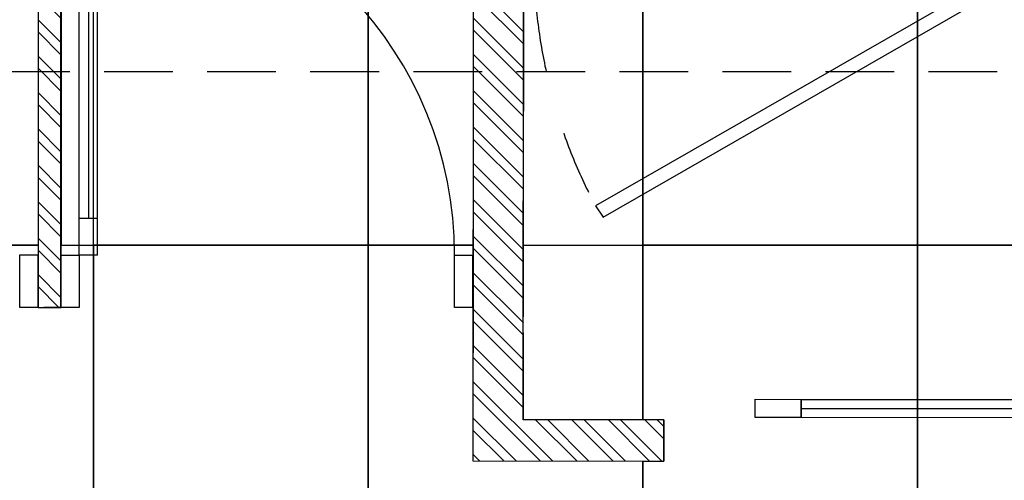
# Model space of a CAD drawing. Header units: millimetres. Extents: x -115474967 to 444143, y -74377 to 241828222.
# Tile 364 of 590: x -100863 to -98712, y 268095 to 269102. Entities that reach past the tile are written whole.
import ezdxf

# ---------------------------------------------------------------- set-up
doc = ezdxf.new("R2010")
doc.units = ezdxf.units.MM
doc.header["$MEASUREMENT"] = 0
doc.linetypes.add('2DASHED', pattern=[0.75, 0.5, -0.25])
doc.linetypes.add('Dashed', pattern=[280, 140, -140])
for name, color, linetype in [('00-2 Doors', 1, 'Continuous'), ('00-2 Walls', 4, 'Continuous'), ('00-6 H-Brickwork', 9, 'Continuous'), ('CEIL-PLAN', 7, 'Continuous'), ('FITT-CURT', 4, 'Dashed'), ('FITT-SANT', 5, 'Continuous')]:
    doc.layers.add(name, color=color, linetype=linetype)
doc.layers.add('0_cons_01', color=40, linetype='Continuous', lineweight=0, plot=False)
doc.layers.add('A_WALL LOAD_Pen_No__6', color=7, linetype='Continuous', lineweight=5)

msp = doc.modelspace()

# ---------------------------------------------------------------- hatches: boundary and pattern name
at = {"layer": '00-6 H-Brickwork'}
h = msp.add_hatch(dxfattribs=at)
h.set_pattern_fill('ANSI32', color=256, scale=150, angle=450, style=0)
h.set_pattern_definition([(135, (14085.39, 0), (-39.774756, -39.774756), []), (135, (14085.39, 26.517), (-39.774756, -39.774756), [])])
h.paths.add_polyline_path([(-109260.08217, 270268.53784), (-109150.19608, 270268.53422), (-109150.19608, 270383.4416), (-109058.42578, 270383.47371), (-109058.42578, 270268.53422), (-108948.63072, 270268.51248), (-108948.42578, 270498.29396), (-109258.32202, 270498.29396)])
h.paths.add_polyline_path([(-108948.63072, 270153.32183), (-109260.19608, 270153.32183), (-109260.19608, 270268.53422), (-108948.63072, 270268.50592)], flags=17)
h.paths.add_polyline_path([(-107303.97852, 267542.95615), (-110870.91859, 267542.95615), (-110870.92005, 267184.13279), (-111099.69926, 267184.16443), (-111099.73128, 267294.33039), (-110984.13263, 267294.33039), (-110984.89939, 267655.29973), (-109375.20646, 267658.71902), (-109380.86351, 270321.85747), (-109265.86379, 270322.11662), (-109260.19608, 269354.14194), (-108362.03114, 269354.14194), (-108362.03114, 269304.14194), (-109260.19608, 269304.13421), (-109260.19608, 268504.13368), (-108362.03114, 268504.13368), (-108362.03114, 268454.13368), (-109260.19608, 268454.13274), (-109260.19608, 267652.95615), (-107303.89194, 267652.95612)])
h.paths.add_polyline_path([(-109610.86301, 270321.38377), (-109380.86522, 270321.85738), (-109380.62985, 270211.85786), (-109495.02964, 270211.61485), (-109490.45042, 267773.47446), (-111099.66512, 267771.37479), (-111099.74655, 267184.16451), (-111213.89911, 267184.18035), (-111214.81325, 267884.81187), (-109605.69449, 267888.22997), (-109605.6157, 267851.13878)])
h.paths.add_polyline_path([(-107353.18352, 268552.94153), (-107301.93173, 268552.94153), (-107301.93173, 270143.17954), (-107353.18352, 270143.17954)])
h.paths.add_polyline_path([(-106403.79542, 268552.44538), (-106352.21745, 268552.44538), (-106352.21745, 270147.39224), (-106403.79542, 270147.39224)])
h.paths.add_polyline_path([(-105453.77199, 268551.92727), (-105402.20687, 268551.92727), (-105402.20687, 270149.00282), (-105453.77199, 270149.00282)])
h.paths.add_polyline_path([(-101721.713, 270378.88833), (-104503.42654, 270378.88833), (-104503.42654, 270495.68108), (-101721.713, 270495.68108)])
h.paths.add_polyline_path([(-104502.67338, 265155.25751), (-103861.43127, 265154.83502), (-103861.43127, 265264.83504), (-104392.67338, 265265.18506), (-104392.67338, 267465.18554), (-101441.74628, 267465.18556), (-101441.74628, 265265.18506), (-102761.35902, 265264.11025), (-102761.43151, 265154.11027), (-101331.74628, 265155.18506), (-101331.67713, 267575.18556), (-104392.67338, 267575.18556), (-104392.67338, 270150.61523), (-101831.8551, 270150.61523), (-101832.77079, 268473.49915), (-101722.74451, 268473.49915), (-101721.713, 270378.88429), (-101831.713, 270378.88833), (-101831.713, 270264.78479), (-104393.49383, 270265.61016), (-104393.42654, 270378.88833), (-104503.47702, 270379.97591)])
h.paths.add_polyline_path([(-100822.74451, 268472.94781), (-100772.01697, 268472.94781), (-100772.01697, 270145.76617), (-100822.74451, 270145.76617)])
h.paths.add_polyline_path([(-99872.97549, 268137.32336), (-99456.30081, 268137.09656), (-99456.25182, 268227.09655), (-99762.9244, 268227.26347), (-99761.83551, 270143.99884), (-99436.85793, 270143.99884), (-99436.74422, 270261.68049), (-99871.72212, 270262.10074)])
h.paths.add_polyline_path([(-99871.7221, 270262.13645), (-99761.61102, 270261.99435), (-99761.61102, 270376.99438), (-99546.52198, 270377.10066), (-99546.52198, 270261.68049), (-99436.74421, 270261.68296), (-99436.52198, 270491.68034), (-99871.61102, 270491.68034)])
h.paths.add_polyline_path([(-98762.43622, 269126.3182), (-98711.7444, 269126.3182), (-98711.7444, 270143.99884), (-98762.43622, 270143.99884)])
h.paths.add_polyline_path([(-97712.32578, 269126.40399), (-97661.62803, 269126.40399), (-97661.62803, 270143.99884), (-97712.32578, 270143.99884)], flags=17)
h.paths.add_polyline_path([(-97071.53883, 270259.39761), (-96961.52288, 270259.39511), (-96961.41186, 270374.28876), (-96551.35101, 270374.28876), (-96551.35101, 270259.12945), (-96441.43927, 270259.05413), (-96441.34536, 270488.78626), (-97071.52288, 270488.78625)])
h.paths.add_polyline_path([(-96442.59513, 266505.83408), (-96662.59513, 266545.28649), (-96662.59513, 268135.57592), (-98256.30098, 268136.44339), (-98256.252, 268226.44338), (-96661.50193, 268225.57591), (-96661.50193, 270143.99884), (-97071.572, 270143.99884), (-97071.53883, 270259.39511), (-96441.43927, 270259.05214)])
h.paths.add_polyline_path([(-102665.60228, 263929.62036), (-102665.6022, 264149.62036), (-99866.75339, 264149.62036), (-99866.75339, 264827.42455), (-99756.75339, 264827.42455), (-99756.75339, 264149.62036), (-97688.94996, 264149.62036), (-97691.0228, 266182.58981), (-99873.09098, 266182.58981), (-99873.77765, 267068.0994), (-99763.77765, 267068.44231), (-99763.77765, 266403.02968), (-96705.99403, 266403.02968), (-96745.52532, 266182.58981), (-97477.09582, 266182.58981), (-97468.06649, 263929.62036), (-99073.81807, 263929.62036), (-99073.81807, 263840.89071), (-99293.54254, 263840.89071), (-99293.81914, 263929.62036)])
h.paths.add_polyline_path([(-110980.11471, 264159.62015), (-110980.10231, 264274.31633), (-111095.10219, 264274.16628), (-111095.22, 264384.33281), (-110870.91859, 264384.13517), (-110870.91859, 264274.61277), (-105532.3587, 264274.62036), (-105532.3587, 266949.61603), (-105422.3587, 266949.61603), (-105422.3587, 264149.62036), (-103974.10601, 264149.62036), (-103974.10601, 263929.62036), (-105532.3587, 263929.62036), (-109252.28503, 263929.62036), (-109252.28503, 263873.55477), (-109482.16432, 263873.06649), (-109482.1654, 263983.06646), (-109367.46422, 263983.06583), (-109367.46422, 264044.61972), (-105532.3587, 264044.62036), (-105532.3587, 264159.62036)])
h.paths.add_polyline_path([(-111209.65275, 263929.62036), (-111210.24584, 264384.18273), (-111095.24593, 264384.33278), (-111095.24593, 264044.62036), (-109482.52981, 264044.62036), (-109482.1654, 263873.06646), (-109597.16516, 263872.82219), (-109597.16516, 263929.62036)])

# ---------------------------------------------------------------- linework, layer by layer
for points in [[(-101301.63865, 269208.78808), (-100822.55493, 269208.84066), (-100822.55493, 268608.84066), (-101301.63865, 268608.78808)], [(-100772.01697, 268608.78815), (-100701.63865, 268608.78815), (-100701.63865, 269208.78808), (-100772.01697, 269208.78808)], [(-100701.63865, 269208.78808), (-100101.63865, 269208.78808), (-100101.63865, 268608.78808), (-100701.63865, 268608.78808)], [(-99872.69738, 268608.79593), (-100101.63865, 268608.79593), (-100101.63865, 269208.78808), (-99872.69738, 269208.78808)], [(-99762.16274, 269125.94737), (-99501.63656, 269126.35123), (-99501.6388, 268608.78822), (-99762.16498, 268608.38436)], [(-99501.6364, 269126.35123), (-98901.6364, 269126.35123), (-98901.63865, 268608.78822), (-99501.63865, 268608.78822)], [(-98901.6364, 269126.35123), (-98301.6364, 269126.35123), (-98301.63865, 268608.78822), (-98901.63865, 268608.78822)], [(-101301.63865, 268608.78815), (-100822.55493, 268608.78815), (-100822.74451, 268472.94781), (-100772.01697, 268472.94781), (-100772.01697, 268608.78815), (-100701.63865, 268608.78815), (-100701.63865, 268008.78815), (-101301.63865, 268008.78815)], [(-100701.63865, 268608.78815), (-100101.63865, 268608.78815), (-100101.63865, 268008.78815), (-100701.63865, 268008.78815)], [(-100101.63865, 268608.78815), (-99872.69736, 268608.83006), (-99872.954, 268137.32599), (-99501.73209, 268137.12393), (-99501.63865, 268008.78815), (-100101.63865, 268008.78815)], [(-99762.87821, 268608.59584), (-99501.63865, 268608.78822), (-99501.51974, 268227.28845), (-99762.7593, 268227.09608)], [(-99501.63865, 268608.78558), (-98901.63865, 268608.78558), (-98901.63865, 268008.78558), (-99501.63865, 268008.78558), (-99501.73209, 268137.12129), (-99456.30081, 268137.09656), (-99456.25182, 268227.09655), (-99501.71422, 268227.28831)], [(-98901.63865, 268608.78829), (-98301.63865, 268608.78829), (-98301.63865, 268008.78829), (-98901.63865, 268008.78829)]]:
    msp.add_lwpolyline(points, close=True)
at = {"layer": '00-2 Doors'}
for p, q in [((-100732.7852, 268587.40885), (-100732.7852, 269407.40885)), ((-100692.7852, 268587.40885), (-100692.7852, 269407.40885)), ((-100712.7852, 269327.40885), (-100712.7852, 268667.40885)), ((-100692.7852, 268667.40885), (-100732.7852, 268667.40885)), ((-100862.74451, 268472.94831), (-100862.74451, 268587.94831)), ((-100862.74451, 268587.94831), (-100822.74451, 268587.94831)), ((-100822.74451, 268472.94831), (-100822.74451, 268587.94831)), ((-100772.7852, 268587.40885), (-100732.7852, 268587.40885)), ((-100772.7852, 268587.40885), (-100772.7852, 268472.40885)), ((-100732.7852, 268587.40885), (-100732.7852, 268472.40885)), ((-100692.7852, 268587.40885), (-100732.7852, 268587.40885)), ((-99912.7852, 268472.40885), (-99912.7852, 268587.40885)), ((-99912.7852, 268587.40885), (-99872.7852, 268587.40885)), ((-99872.7852, 268472.40885), (-99872.7852, 268587.40885)), ((-100822.74451, 268472.94831), (-100862.74451, 268472.94831)), ((-100732.7852, 268472.40885), (-100772.7852, 268472.40885)), ((-99872.7852, 268472.40885), (-99912.7852, 268472.40885)), ((-99256.24913, 268231.98768), (-99256.22736, 268271.98768)), ((-99256.22736, 268271.98768), (-99156.22737, 268271.93325)), ((-99156.22737, 268271.93325), (-99156.24914, 268231.93325)), ((-99156.23826, 268251.93325), (-98156.2384, 268251.38894)), ((-99156.24914, 268231.93325), (-99256.24913, 268231.98768))]:
    msp.add_line(p, q, dxfattribs=at)
for points in [[(-99156.22737, 268271.93325), (-98156.22752, 268271.38894), (-98156.2384, 268251.38894), (-99156.23826, 268251.93325)], [(-99156.23826, 268251.93325), (-98156.2384, 268251.38894), (-98156.24929, 268231.38894), (-99156.24914, 268231.93325)]]:
    msp.add_lwpolyline(points, close=True, dxfattribs=at)
msp.add_arc((-100734.55509, 268586.70091), 821.77019, 0.04935919, 87.08644842, dxfattribs=at)
at = {"layer": '00-2 Walls'}
for p, q in [((-99871.5867, 270491.68034), (-99872.97549, 268137.32336)), ((-99762.9244, 268227.26347), (-99761.83551, 270143.99884)), ((-100822.74451, 268472.94831), (-100822.68179, 268587.94829)), ((-100822.74451, 268472.94831), (-100822.68179, 268587.94829)), ((-100822.74451, 268472.94831), (-100822.68179, 268587.94829)), ((-100772.74452, 268472.92104), (-100772.6818, 268587.92103)), ((-100772.74452, 268472.92104), (-100772.6818, 268587.92103)), ((-100772.74452, 268472.92104), (-100772.6818, 268587.92103)), ((-100822.74451, 268472.94831), (-100785.74452, 268472.92813)), ((-100822.74451, 268472.94831), (-100785.74452, 268472.92813)), ((-100822.74451, 268472.94831), (-100785.74452, 268472.92813)), ((-100772.74452, 268472.92104), (-100809.74451, 268472.94122)), ((-100772.74452, 268472.92104), (-100809.74451, 268472.94122)), ((-100772.74452, 268472.92104), (-100809.74451, 268472.94122)), ((-99456.25182, 268227.09655), (-99762.9244, 268227.26347)), ((-99456.25182, 268227.09655), (-99456.30081, 268137.09656)), ((-99456.25182, 268227.09655), (-99456.30081, 268137.09656)), ((-99456.30081, 268137.09656), (-99456.25182, 268227.09655)), ((-99872.97549, 268137.32336), (-99456.30081, 268137.09656))]:
    msp.add_line(p, q, dxfattribs=at)
msp.add_lwpolyline([(-100822.74451, 268472.94781), (-100772.01697, 268472.94781), (-100772.01697, 270145.76617), (-100822.74451, 270145.76617)], close=True, dxfattribs=at)
for points in [[(-100822.01697, 270145.78792), (-100822.6945, 268587.9483)], [(-100772.6945, 268587.92103), (-100772.01697, 270145.76617)], [(-99871.83549, 270144.78589), (-99872.97549, 268137.32336), (-99456.30081, 268137.09656)], [(-99762.9244, 268227.26347), (-99761.83551, 270144.72342)], [(-100822.74451, 268472.94831), (-100772.74452, 268472.92104)], [(-99456.25182, 268227.09655), (-99762.9244, 268227.26347)]]:
    msp.add_lwpolyline(points, dxfattribs=at)
at = {"layer": '0_cons_01'}
msp.add_lwpolyline([(-101721.93298, 270147.10079), (-100822.74451, 270147.10079), (-100822.74451, 268472.94781), (-100772.01697, 268472.94781), (-100772.01697, 270147.10079), (-99871.78996, 270147.10075), (-99872.97549, 268137.32336), (-99456.30081, 268137.09656), (-99456.25084, 268227.09655), (-99762.9244, 268227.26344), (-99761.85484, 269126.31967), (-96661.50193, 269126.40399), (-96661.50193, 268225.57591), (-98256.252, 268226.44338), (-98256.30099, 268136.44339), (-97061.86985, 268135.79325), (-97061.86985, 266803.02968), (-99763.77765, 266803.02968), (-99763.77765, 267068.44231), (-99873.77784, 267068.35701), (-99873.09098, 266182.58981)], dxfattribs=at)
at = {"layer": 'A_WALL LOAD_Pen_No__6', "color": 7, "linetype": 'Continuous', "lineweight": 5}
for p, q in [((-100822.68179, 268587.94829), (-100822.74451, 268472.94831)), ((-100772.74452, 268472.92104), (-100772.6818, 268587.92103))]:
    msp.add_line(p, q, dxfattribs=at)
at = {"layer": 'CEIL-PLAN', "color": 6, "linetype": '2DASHED', "ltscale": 300}
msp.add_lwpolyline([(-104503.01188, 268989.50366), (-96441.85613, 268987.99775)], dxfattribs=at)
at = {"layer": 'FITT-CURT'}
msp.add_arc((-98583.68716, 269236.02641), 1156.10488, 185.44518505, 207.90494972, dxfattribs=at)
at = {"layer": 'FITT-SANT', "color": 2, "linetype": 'Continuous'}
msp.add_lwpolyline([(-98794.59774, 269126.31967), (-98811.82433, 269150.92179), (-99605.36618, 268694.9622), (-99588.13959, 268670.36008)], close=True, dxfattribs=at)

doc.saveas('drawing.dxf')
